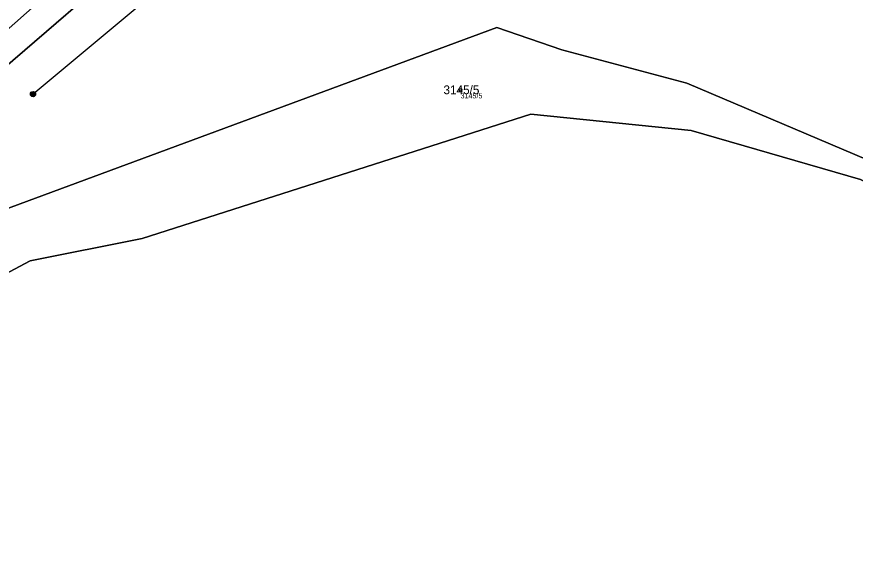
# Model space of a CAD drawing. Extents: x -761891 to -756141, y -1178507 to -1171885.
# Drawn here: x -760026.3 to -759864.2, y -1175513.4 to -1175408.6 of the extents above; entities that cross this region are included whole.
import ezdxf

# ---------------------------------------------------------------- set-up
doc = ezdxf.new("R2010")
doc.units = 0
for name, color, linetype in [('Definiční body', 7, 'Continuous'), ('Hranice parcel', 7, 'Continuous'), ('Parcelní čísla', 7, 'Continuous'), ('Polygon parcely', 7, 'Continuous'), ('Poz předměty', 7, 'Continuous'), ('Vnitřní kresba', 7, 'Continuous')]:
    doc.layers.add(name, color=color, linetype=linetype)

msp = doc.modelspace()

# ---------------------------------------------------------------- linework, layer by layer
at = {"layer": 'Definiční body'}
msp.add_circle((-759940.48, -1175422.77), 0.25, dxfattribs=at)
at = {"layer": 'Hranice parcel'}
for points in [[(-760126.71, -1175505.59), (-760120.5, -1175501.13), (-760117.61, -1175503.46), (-760081.27, -1175464.19), (-760066.26, -1175450.84), (-760000.03, -1175393.76), (-759988.76, -1175383.32), (-759952.72, -1175342.25), (-759946.33, -1175336.04), (-759923.08, -1175317.81), (-759907.36, -1175305.56), (-759893.73, -1175295.29), (-759885.94, -1175290.85)], [(-759771.84, -1175451.65), (-759782.24, -1175454.51), (-759793.53, -1175458.72), (-759801.82, -1175461.82), (-759896.74, -1175421.46), (-759920.92, -1175415.04), (-759933.49, -1175410.72), (-760038.62, -1175449.6), (-760078.96, -1175485.28)], [(-759780.62, -1175478.89), (-759791.42, -1175484.57), (-759797.88, -1175481.23), (-759805.82, -1175469.03), (-759863.17, -1175440.14), (-759895.88, -1175430.66), (-759926.88, -1175427.48), (-760002.05, -1175451.52), (-760023.69, -1175455.89), (-760060.48, -1175475.38), (-760078.96, -1175485.28)]]:
    msp.add_lwpolyline(points, dxfattribs=at)
at = {"layer": 'Polygon parcely'}
for points in [[(-760137.59, -1175513.4), (-760126.71, -1175505.59), (-760120.5, -1175501.13), (-760117.61, -1175503.46), (-760081.27, -1175464.19), (-760066.26, -1175450.84), (-760000.03, -1175393.76), (-759988.76, -1175383.32), (-759952.72, -1175342.25), (-759946.33, -1175336.04), (-759923.08, -1175317.81), (-759907.36, -1175305.56), (-759893.73, -1175295.29), (-759885.94, -1175290.85)], [(-759840.49, -1175352.75), (-759885.94, -1175290.85), (-759893.73, -1175295.29), (-759907.36, -1175305.56), (-759923.08, -1175317.81), (-759946.33, -1175336.04), (-759952.72, -1175342.25), (-759988.76, -1175383.32), (-760000.03, -1175393.76), (-760066.26, -1175450.84), (-760081.27, -1175464.19), (-760117.61, -1175503.46), (-760120.5, -1175501.13), (-760126.71, -1175505.59), (-760102.13, -1175505.77), (-760078.96, -1175485.28), (-760038.62, -1175449.6), (-759933.49, -1175410.72), (-759920.92, -1175415.04), (-759896.74, -1175421.46), (-759801.82, -1175461.82)], [(-759863.17, -1175440.14), (-759895.88, -1175430.66), (-759926.88, -1175427.48), (-760002.05, -1175451.52), (-760023.69, -1175455.89), (-760060.48, -1175475.38), (-760078.96, -1175485.28), (-760102.13, -1175505.77), (-760126.71, -1175505.59), (-760137.59, -1175513.4)]]:
    msp.add_lwpolyline(points, dxfattribs=at)
msp.add_lwpolyline([(-759920.92, -1175415.04), (-759933.49, -1175410.72), (-760038.62, -1175449.6), (-760078.96, -1175485.28), (-760060.48, -1175475.38), (-760023.69, -1175455.89), (-760002.05, -1175451.52), (-759926.88, -1175427.48), (-759895.88, -1175430.66), (-759863.17, -1175440.14), (-759805.82, -1175469.03), (-759797.88, -1175481.23), (-759791.42, -1175484.57), (-759780.62, -1175478.89), (-759774.09, -1175455.51), (-759771.84, -1175451.65), (-759782.24, -1175454.51), (-759793.53, -1175458.72), (-759801.82, -1175461.82), (-759896.74, -1175421.46)], close=True, dxfattribs=at)
at = {"layer": 'Poz předměty'}
msp.add_line((-759945.33, -1175358.67), (-760023.16, -1175423.61), dxfattribs=at)
for radius in [0.5, 0.4, 0.3, 0.2, 0.1]:
    msp.add_circle((-760023.16, -1175423.61), radius, dxfattribs=at)
at = {"layer": 'Vnitřní kresba'}
msp.add_line((-760074.3, -1175452.15), (-760013.32, -1175398), dxfattribs=at)

# ---------------------------------------------------------------- texts
at = {"layer": 'Definiční body'}
msp.add_text('3145/5', height=1, dxfattribs=at).set_placement((-759940.48, -1175424.43))
at = {"layer": 'Parcelní čísla'}
msp.add_text('3145/5', height=1.7, dxfattribs=at).set_placement((-759943.79, -1175423.62))

doc.saveas('drawing.dxf')
